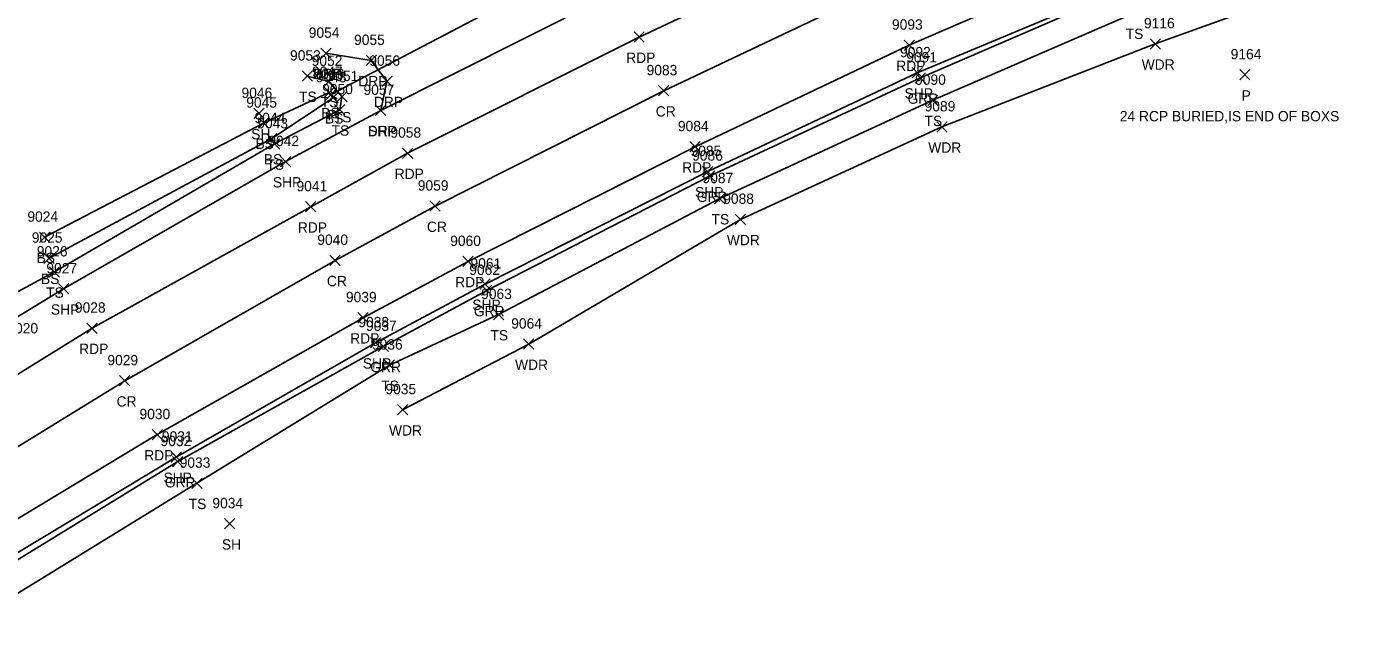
# Model space of a CAD drawing. Extents: x 1611797 to 1633212, y 298978 to 305475.
# Drawn here: x 1628945.1 to 1629205.7, y 304768.3 to 304888 of the extents above; entities that cross this region are included whole.
import ezdxf

# ---------------------------------------------------------------- set-up
doc = ezdxf.new("R2010")
doc.units = 0
for name, color, linetype in [('D_A', 7, 'Continuous'), ('D_C', 7, 'Continuous'), ('D_I', 7, 'Continuous'), ('D_TIC', 7, 'Continuous'), ('DCP', 7, 'Continuous'), ('L_A', 7, 'Continuous'), ('L_I', 7, 'Continuous'), ('L_TIC', 7, 'Continuous'), ('LAWA', 7, 'Continuous'), ('LELB', 7, 'Continuous'), ('P_A', 7, 'Continuous'), ('P_I', 7, 'Continuous'), ('P_TIC', 7, 'Continuous'), ('PET', 7, 'Continuous'), ('PRC', 7, 'Continuous'), ('PSP', 7, 'Continuous'), ('R_A', 7, 'Continuous'), ('R_I', 7, 'Continuous'), ('R_TIC', 7, 'Continuous'), ('RDP', 7, 'Continuous'), ('RGR', 7, 'Continuous'), ('S_C', 7, 'Continuous')]:
    doc.layers.add(name, color=color, linetype=linetype)

msp = doc.modelspace()

# ---------------------------------------------------------------- linework, layer by layer
at = {"layer": 'D_TIC'}
for points in [[(1629180.04, 304877.7), (1629182.04, 304879.7)], [(1629182.04, 304877.7), (1629180.04, 304879.7)], [(1629003.02, 304873.89), (1629005.02, 304875.89)], [(1629005.02, 304873.89), (1629003.02, 304875.89)]]:
    msp.add_lwpolyline(points, dxfattribs=at)
at = {"layer": 'DCP'}
msp.add_lwpolyline([(1629004.02, 304874.89), (1629050.87, 304899.48)], dxfattribs=at)
at = {"layer": 'L_TIC'}
for points in [[(1629162.69, 304883.7), (1629164.69, 304885.7)], [(1629164.69, 304883.7), (1629162.69, 304885.7)], [(1628998.44, 304877.46), (1629000.44, 304879.46)], [(1629000.44, 304877.46), (1628998.44, 304879.46)], [(1629002.64, 304876.43), (1629004.64, 304878.43)], [(1629004.64, 304876.43), (1629002.64, 304878.43)], [(1629002.7, 304874.3), (1629004.7, 304876.3)], [(1629004.7, 304874.3), (1629002.7, 304876.3)], [(1629003.44, 304873.26), (1629005.44, 304875.26)], [(1629005.44, 304873.26), (1629003.44, 304875.26)], [(1629003.44, 304873.26), (1629005.44, 304875.26)], [(1629005.44, 304873.26), (1629003.44, 304875.26)], [(1629005.16, 304873.5), (1629007.16, 304875.5)], [(1629007.16, 304873.5), (1629005.16, 304875.5)], [(1629119.61, 304872.77), (1629121.61, 304874.77)], [(1629121.61, 304872.77), (1629119.61, 304874.77)], [(1628989.1, 304870.22), (1628991.1, 304872.22)], [(1628991.1, 304870.22), (1628989.1, 304872.22)], [(1629004.75, 304870.93), (1629006.75, 304872.93)], [(1629006.75, 304870.93), (1629004.75, 304872.93)], [(1628989.97, 304868.36), (1628991.97, 304870.36)], [(1628991.97, 304868.36), (1628989.97, 304870.36)], [(1629121.37, 304867.62), (1629123.37, 304869.62)], [(1629123.37, 304867.62), (1629121.37, 304869.62)], [(1628991.58, 304865.35), (1628993.58, 304867.35)], [(1628993.58, 304865.35), (1628991.58, 304867.35)], [(1628992.11, 304864.33), (1628994.11, 304866.33)], [(1628994.11, 304864.33), (1628992.11, 304866.33)], [(1629078.34, 304853.73), (1629080.34, 304855.73)], [(1629080.34, 304853.73), (1629078.34, 304855.73)], [(1629082.35, 304849.72), (1629084.35, 304851.72)], [(1629084.35, 304849.72), (1629082.35, 304851.72)], [(1628947.57, 304846.26), (1628949.57, 304848.26)], [(1628949.57, 304846.26), (1628947.57, 304848.26)], [(1628948.43, 304842.2), (1628950.43, 304844.2)], [(1628950.43, 304842.2), (1628948.43, 304844.2)], [(1628949.46, 304839.54), (1628951.46, 304841.54)], [(1628951.46, 304839.54), (1628949.46, 304841.54)], [(1629035.51, 304831.29), (1629037.51, 304833.29)], [(1629037.51, 304831.29), (1629035.51, 304833.29)], [(1629041.33, 304825.57), (1629043.33, 304827.57)], [(1629043.33, 304825.57), (1629041.33, 304827.57)], [(1629014.37, 304821.51), (1629016.37, 304823.51)], [(1629016.37, 304821.51), (1629014.37, 304823.51)], [(1629016.92, 304812.87), (1629018.92, 304814.87)], [(1629018.92, 304812.87), (1629016.92, 304814.87)], [(1628977.07, 304798.63), (1628979.07, 304800.63)], [(1628979.07, 304798.63), (1628977.07, 304800.63)], [(1628983.41, 304790.79), (1628985.41, 304792.79)], [(1628985.41, 304790.79), (1628983.41, 304792.79)]]:
    msp.add_lwpolyline(points, dxfattribs=at)
at = {"layer": 'LAWA'}
msp.add_lwpolyline([(1629017.92, 304813.87), (1629042.33, 304826.57), (1629083.35, 304850.72), (1629122.37, 304868.62), (1629163.69, 304884.7), (1629201.11, 304898.16), (1629232.01, 304910.21)], dxfattribs=at)
at = {"layer": 'LELB'}
for points in [[(1628934.74, 304773.05), (1628978.07, 304799.63), (1629015.37, 304822.51), (1629036.51, 304832.29), (1629079.34, 304854.73), (1629120.61, 304873.77), (1629159.55, 304890.64), (1629198.7, 304904.98), (1629229.57, 304916.41), (1629240.99, 304914.83), (1629257.27, 304925.15), (1629295.04, 304939.29), (1629345.13, 304951.1), (1629388.66, 304960.13), (1629432.67, 304971.14), (1629474.84, 304977.84), (1629524.21, 304984.68), (1629532.89, 304984.18), (1629539.93, 304981.15), (1629544.11, 304978.14)], [(1628606.29, 304635.37), (1628616.45, 304629.87), (1628621.78, 304628.67), (1628665.27, 304656.79), (1628707.38, 304685.51), (1628733.71, 304703.3), (1628775.27, 304731.37), (1628821.57, 304762.42), (1628859.73, 304786.24), (1628910.95, 304819.21), (1628950.46, 304840.54), (1628993.11, 304865.33), (1629005.75, 304871.93), (1629006.16, 304874.5), (1629003.64, 304877.43), (1628999.44, 304878.46)], [(1628948.57, 304847.26), (1628990.97, 304869.36), (1629003.7, 304875.3), (1629004.44, 304874.26)], [(1628949.43, 304843.2), (1628992.58, 304866.35), (1629004.44, 304874.26)]]:
    msp.add_lwpolyline(points, dxfattribs=at)
at = {"layer": 'P_TIC'}
for points in [[(1629062.73, 304885), (1629064.73, 304887)], [(1629064.73, 304885), (1629062.73, 304887)], [(1629115.04, 304883.44), (1629117.04, 304885.44)], [(1629117.04, 304883.44), (1629115.04, 304885.44)], [(1629116.6, 304878.1), (1629118.6, 304880.1)], [(1629118.6, 304878.1), (1629116.6, 304880.1)], [(1629067.5, 304874.62), (1629069.5, 304876.62)], [(1629069.5, 304874.62), (1629067.5, 304876.62)], [(1629012.68, 304870.81), (1629014.68, 304872.81)], [(1629014.68, 304870.81), (1629012.68, 304872.81)], [(1629017.89, 304862.53), (1629019.89, 304864.53)], [(1629019.89, 304862.53), (1629017.89, 304864.53)], [(1629073.57, 304863.78), (1629075.57, 304865.78)], [(1629075.57, 304863.78), (1629073.57, 304865.78)], [(1628994.24, 304860.9), (1628996.24, 304862.9)], [(1628996.24, 304860.9), (1628994.24, 304862.9)], [(1629076.01, 304858.98), (1629078.01, 304860.98)], [(1629078.01, 304858.98), (1629076.01, 304860.98)], [(1628999.13, 304852.15), (1629001.13, 304854.15)], [(1629001.13, 304852.15), (1628999.13, 304854.15)], [(1629023.2, 304852.29), (1629025.2, 304854.29)], [(1629025.2, 304852.29), (1629023.2, 304854.29)], [(1629003.82, 304841.78), (1629005.82, 304843.78)], [(1629005.82, 304841.78), (1629003.82, 304843.78)], [(1629029.6, 304841.57), (1629031.6, 304843.57)], [(1629031.6, 304841.57), (1629029.6, 304843.57)], [(1628951.26, 304836.27), (1628953.26, 304838.27)], [(1628953.26, 304836.27), (1628951.26, 304838.27)], [(1629032.88, 304837.19), (1629034.88, 304839.19)], [(1629034.88, 304837.19), (1629032.88, 304839.19)], [(1629009.27, 304830.68), (1629011.27, 304832.68)], [(1629011.27, 304830.68), (1629009.27, 304832.68)], [(1628956.78, 304828.65), (1628958.78, 304830.65)], [(1628958.78, 304828.65), (1628956.78, 304830.65)], [(1629011.67, 304825.83), (1629013.67, 304827.83)], [(1629013.67, 304825.83), (1629011.67, 304827.83)], [(1628963.08, 304818.47), (1628965.08, 304820.47)], [(1628965.08, 304818.47), (1628963.08, 304820.47)], [(1628969.38, 304808.04), (1628971.38, 304810.04)], [(1628971.38, 304808.04), (1628969.38, 304810.04)], [(1628973.06, 304803.69), (1628975.06, 304805.69)], [(1628975.06, 304803.69), (1628973.06, 304805.69)]]:
    msp.add_lwpolyline(points, dxfattribs=at)
at = {"layer": 'PET'}
for points in [[(1628539.34, 304558.37), (1628672.08, 304644.96), (1628715.49, 304673.27), (1628740.91, 304690.07), (1628784.24, 304718.47), (1628830.09, 304748.51), (1628867.88, 304773.46), (1628919.29, 304805.83), (1628957.78, 304829.65), (1629000.13, 304853.15), (1629018.89, 304863.53), (1629063.73, 304886), (1629107.94, 304906.85), (1629143.22, 304922.08), (1629185.06, 304938.86), (1629242.77, 304959.49), (1629284.03, 304972.45), (1629336.67, 304986.7), (1629382.46, 304997.36), (1629427.71, 305005.99), (1629469.83, 305012.59), (1629520.11, 305019.25), (1629549.49, 305022.22), (1629575.19, 305024.39)], [(1628929.7, 304784.57), (1628970.38, 304809.04), (1629010.27, 304831.68), (1629030.6, 304842.57), (1629074.57, 304864.78), (1629116.04, 304884.44), (1629153.6, 304900.69), (1629194.02, 304916.88), (1629224.01, 304927.7), (1629253.91, 304938.14), (1629292.14, 304950.19), (1629341.51, 304963.46), (1629386.86, 304973.88), (1629430.39, 304982.41), (1629472.99, 304989.13), (1629522.22, 304995.92), (1629534.89, 304997.15), (1629577.51, 305001.13)]]:
    msp.add_lwpolyline(points, dxfattribs=at)
at = {"layer": 'PRC'}
msp.add_lwpolyline([(1628924.43, 304795.06), (1628964.08, 304819.47), (1629004.82, 304842.78), (1629024.2, 304853.29), (1629068.5, 304875.62), (1629112.38, 304896.42), (1629148.45, 304911.59), (1629189.56, 304927.89), (1629246.01, 304948.44), (1629287.34, 304961.05), (1629338.86, 304975.41), (1629384.22, 304986.32), (1629428.45, 304994.98), (1629471.97, 305001.88), (1629520.87, 305008.08), (1629542.09, 305009.99), (1629576.98, 305013.22)], dxfattribs=at)
at = {"layer": 'PSP'}
for points in [[(1628913.68, 304813.87), (1628952.26, 304837.27), (1628995.24, 304861.9), (1629013.68, 304871.81), (1629056.26, 304893.17), (1629104.92, 304915.25), (1629139, 304929.86), (1629181.96, 304946.8), (1629216.76, 304958.67), (1629231.85, 304964.43), (1629240.37, 304967.2), (1629281.55, 304979.88), (1629334.22, 304994.93), (1629363.23, 305001.64), (1629379.62, 305004.89), (1629425.65, 305014.51), (1629468.38, 305021.56), (1629518.7, 305027.91), (1629525.45, 305028.68), (1629551.75, 305031.15), (1629575.93, 305033.54)], [(1628932.4, 304779.61), (1628974.06, 304804.69), (1629012.67, 304826.83), (1629033.88, 304838.19), (1629077.01, 304859.98), (1629117.6, 304879.1), (1629156.14, 304895.25), (1629196.32, 304910.99), (1629227.01, 304921.99), (1629256.6, 304931.92), (1629294.35, 304942.62), (1629343.76, 304956.19), (1629388.83, 304966.49), (1629431.5, 304975.54), (1629474.08, 304982.26), (1629523.53, 304987.95), (1629543.35, 304989.6), (1629574.61, 304992)]]:
    msp.add_lwpolyline(points, dxfattribs=at)
at = {"layer": 'R_TIC'}
for points in [[(1629002.07, 304881.87), (1629004.07, 304883.87)], [(1629004.07, 304881.87), (1629002.07, 304883.87)], [(1629010.85, 304880.49), (1629012.85, 304882.49)], [(1629012.85, 304880.49), (1629010.85, 304882.49)], [(1629013.86, 304876.45), (1629015.86, 304878.45)], [(1629015.86, 304876.45), (1629013.86, 304878.45)], [(1629117.22, 304877.1), (1629119.22, 304879.1)], [(1629119.22, 304877.1), (1629117.22, 304879.1)], [(1629012.68, 304870.81), (1629014.68, 304872.81)], [(1629014.68, 304870.81), (1629012.68, 304872.81)], [(1629076.38, 304858.09), (1629078.38, 304860.09)], [(1629078.38, 304858.09), (1629076.38, 304860.09)], [(1629033.21, 304835.96), (1629035.21, 304837.96)], [(1629035.21, 304835.96), (1629033.21, 304837.96)], [(1629013.16, 304825.13), (1629015.16, 304827.13)], [(1629015.16, 304825.13), (1629013.16, 304827.13)], [(1628973.37, 304802.82), (1628975.37, 304804.82)], [(1628975.37, 304802.82), (1628973.37, 304804.82)]]:
    msp.add_lwpolyline(points, dxfattribs=at)
at = {"layer": 'RDP'}
msp.add_lwpolyline([(1629003.07, 304882.87), (1629011.85, 304881.49), (1629014.86, 304877.45), (1629013.68, 304871.81)], dxfattribs=at)
at = {"layer": 'RGR'}
msp.add_lwpolyline([(1628738.05, 304646.09), (1628755.72, 304660.23), (1628802.21, 304692.5), (1628845.3, 304720.79), (1628885.99, 304748.31), (1628932.75, 304778.38), (1628974.37, 304803.82), (1629014.16, 304826.13), (1629034.21, 304836.96), (1629077.38, 304859.09), (1629118.22, 304878.1), (1629156.5, 304894.69), (1629196.83, 304909.84), (1629215.57, 304917.19), (1629227.63, 304919.91), (1629241.23, 304922.31)], dxfattribs=at)

# ---------------------------------------------------------------- texts
at = {"layer": 'D_A'}
for p in [(1629180.42, 304873.7), (1629003.4, 304869.89)]:
    msp.add_text('P', height=2, dxfattribs=at).set_placement(p)
at = {"layer": 'D_C'}
msp.add_text('24 RCP BURIED,IS END OF BOXS', height=2, dxfattribs=at).set_placement((1629156.83, 304869.7))
at = {"layer": 'D_I'}
for s, p in [('9164', (1629178.3, 304881.7)), ('9049', (1629000.67, 304877.89))]:
    msp.add_text(s, height=2, dxfattribs=at).set_placement(p)
at = {"layer": 'L_A'}
for s, p in [('TS', (1629157.96, 304885.64)), ('WDR', (1629161.06, 304879.7)), ('TS', (1628997.85, 304873.46)), ('TS', (1629002.05, 304872.43)), ('BS', (1629002.14, 304870.3)), ('BS', (1629002.88, 304869.26)), ('BS', (1629002.88, 304869.26)), ('TS', (1629004.57, 304869.5)), ('TS', (1629119.01, 304868.77)), ('SH', (1628988.59, 304866.22)), ('TS', (1629004.16, 304866.93)), ('BS', (1628989.41, 304864.36)), ('WDR', (1629119.73, 304863.62)), ('BS', (1628991.02, 304861.35)), ('TS', (1628991.52, 304860.33)), ('TS', (1629077.75, 304849.73)), ('WDR', (1629080.71, 304845.72)), ('BS', (1628947.01, 304842.26)), ('BS', (1628947.87, 304838.2)), ('TS', (1628948.87, 304835.54)), ('TS', (1629034.92, 304827.29)), ('WDR', (1629039.69, 304821.57)), ('TS', (1629013.78, 304817.51)), ('WDR', (1629015.28, 304808.87)), ('TS', (1628976.48, 304794.63)), ('SH', (1628982.9, 304786.79))]:
    msp.add_text(s, height=2, dxfattribs=at).set_placement(p)
at = {"layer": 'L_I'}
for s, p in [('9116', (1629161.51, 304887.7)), ('9053', (1628996.11, 304881.46)), ('9052', (1629000.3, 304880.43)), ('9047', (1629000.36, 304878.3)), ('9051', (1629003.39, 304877.5)), ('9048', (1629001.1, 304877.26)), ('9048', (1629001.1, 304877.26)), ('9050', (1629002.33, 304874.93)), ('9090', (1629117.18, 304876.77)), ('9046', (1628986.71, 304874.22)), ('9045', (1628987.63, 304872.36)), ('9089', (1629119.02, 304871.62)), ('9044', (1628989.24, 304869.35)), ('9043', (1628989.77, 304868.33)), ('9087', (1629076, 304857.73)), ('9088', (1629080.01, 304853.72)), ('9024', (1628945.23, 304850.26)), ('9025', (1628946.09, 304846.2)), ('9026', (1628947.06, 304843.54)), ('9063', (1629033.12, 304835.29)), ('9064', (1629038.95, 304829.57)), ('9036', (1629011.98, 304825.51)), ('9035', (1629014.58, 304816.87)), ('9033', (1628974.73, 304802.63)), ('9034', (1628981.07, 304794.79))]:
    msp.add_text(s, height=2, dxfattribs=at).set_placement(p)
at = {"layer": 'P_A'}
for s, p in [('RDP', (1629061.22, 304881)), ('RDP', (1629113.53, 304879.44)), ('SHP', (1629115.13, 304874.1)), ('CR', (1629066.94, 304870.62)), ('SHP', (1629011.22, 304866.81)), ('RDP', (1629072.06, 304859.78)), ('SHP', (1628992.78, 304856.9)), ('RDP', (1629016.38, 304858.53)), ('SHP', (1629074.55, 304854.98)), ('RDP', (1628997.62, 304848.15)), ('CR', (1629022.63, 304848.29)), ('CR', (1629003.25, 304837.78)), ('RDP', (1629028.09, 304837.57)), ('SHP', (1629031.41, 304833.19)), ('SHP', (1628949.79, 304832.27)), ('RDP', (1629007.76, 304826.68)), ('RDP', (1628955.27, 304824.65)), ('SHP', (1629010.21, 304821.83)), ('CR', (1628962.51, 304814.47)), ('RDP', (1628967.87, 304804.04)), ('SHP', (1628971.6, 304799.69))]:
    msp.add_text(s, height=2, dxfattribs=at).set_placement(p)
at = {"layer": 'P_I'}
for s, p in [('9093', (1629112.7, 304887.44)), ('9092', (1629114.26, 304882.1)), ('9083', (1629065.17, 304878.62)), ('9057', (1629010.34, 304874.81)), ('9084', (1629071.23, 304867.78)), ('9042', (1628991.9, 304864.9)), ('9058', (1629015.55, 304866.53)), ('9085', (1629073.68, 304862.98)), ('9041', (1628997.36, 304856.15)), ('9059', (1629020.85, 304856.29)), ('9040', (1629001.39, 304845.78)), ('9060', (1629027.13, 304845.57)), ('9061', (1629031.06, 304841.19)), ('9027', (1628948.92, 304840.27)), ('9039', (1629006.93, 304834.68)), ('9028', (1628954.44, 304832.65)), ('9038', (1629009.34, 304829.83)), ('9029', (1628960.73, 304822.47)), ('9030', (1628966.95, 304812.04)), ('9031', (1628971.29, 304807.69))]:
    msp.add_text(s, height=2, dxfattribs=at).set_placement(p)
at = {"layer": 'R_A'}
for s, p in [('DRP', (1629000.56, 304877.87)), ('DRP', (1629009.34, 304876.49)), ('DRP', (1629012.35, 304872.45)), ('GRR', (1629115.71, 304873.1)), ('DRP', (1629011.17, 304866.81)), ('GRR', (1629074.87, 304854.09)), ('GRR', (1629031.7, 304831.96)), ('GRR', (1629011.65, 304821.13)), ('GRR', (1628971.85, 304798.82))]:
    msp.add_text(s, height=2, dxfattribs=at).set_placement(p)
at = {"layer": 'R_I'}
for s, p in [('9054', (1628999.73, 304885.87)), ('9055', (1629008.51, 304884.49)), ('9056', (1629011.46, 304880.45)), ('9091', (1629115.45, 304881.1)), ('9057', (1629010.34, 304874.81)), ('9086', (1629073.99, 304862.09)), ('9062', (1629030.82, 304839.96)), ('9037', (1629010.82, 304829.13)), ('9032', (1628971.03, 304806.82))]:
    msp.add_text(s, height=2, dxfattribs=at).set_placement(p)
at = {"layer": 'S_C'}
msp.add_text('0100/1418/0020', height=2, dxfattribs=at).set_placement((1628927.97, 304828.64))

doc.saveas('drawing.dxf')
